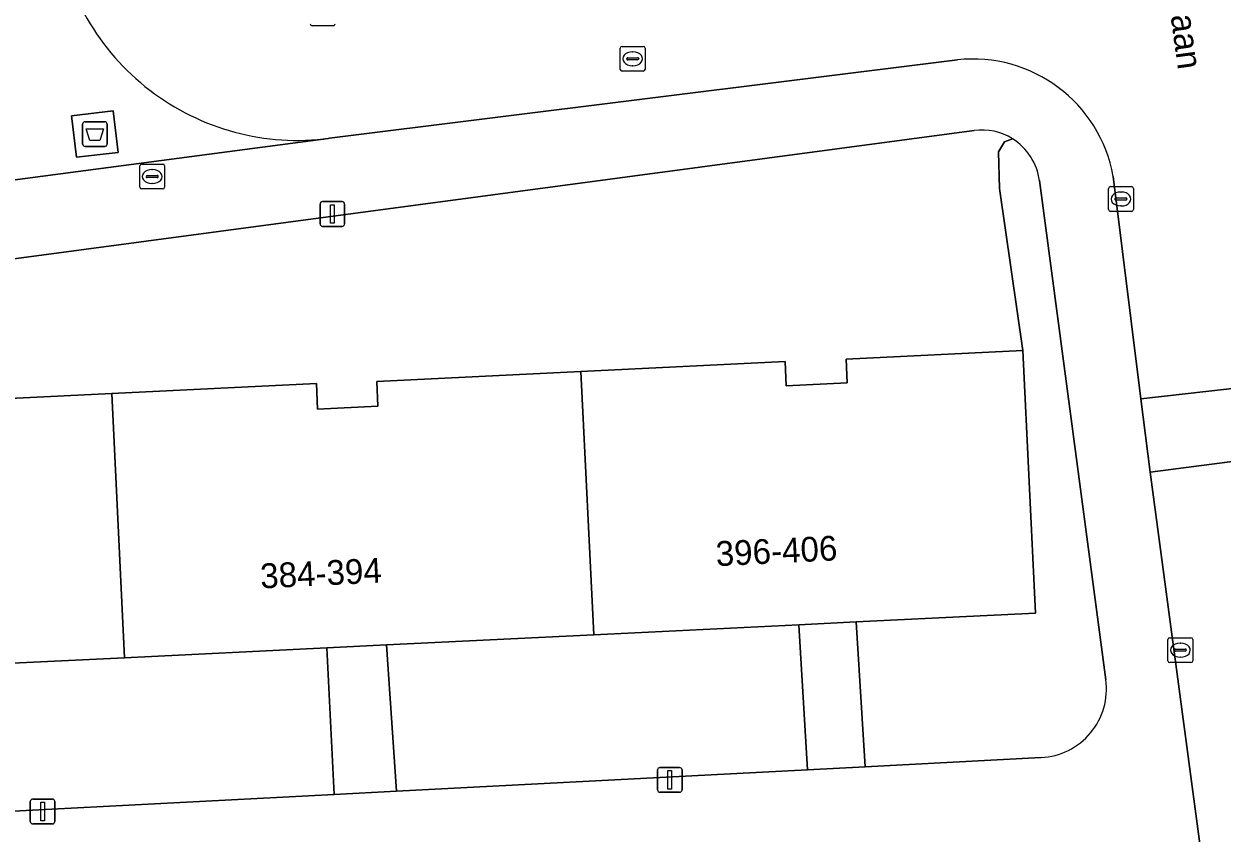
# Model space of a CAD drawing. Extents: x 161084 to 161928, y 385354 to 386522.
# Drawn here: x 161251.95 to 161300.26, y 385589.73 to 385622.36 of the extents above; entities that cross this region are included whole.
import ezdxf

# ---------------------------------------------------------------- set-up
doc = ezdxf.new("R2010")
doc.units = 0
for name, color, linetype in [('IMGEO_Afval_apart_plaats', 7, 'Continuous'), ('IMGEO_Groenvoorziening', 7, 'Continuous'), ('IMGEO_Kolk', 7, 'Continuous'), ('IMGEO_Lichtmast', 7, 'Continuous'), ('IMGEO_Openbare_ruimte_label', 7, 'Continuous'), ('IMGEO_Pand', 7, 'Continuous'), ('IMGEO_Pand_nummerreeks', 7, 'Continuous'), ('IMGEO_Rijbaan_lokaal_open', 7, 'Continuous'), ('IMGEO_Rioolput', 7, 'Continuous'), ('IMGEO_Voetpad_gesloten', 7, 'Continuous'), ('IMGEO_Voetpad_open', 7, 'Continuous')]:
    doc.layers.add(name, color=color, linetype=linetype)

msp = doc.modelspace()

# ---------------------------------------------------------------- linework, layer by layer
at = {"layer": 'IMGEO_Afval_apart_plaats'}
for p, q in [((161254.31, 385617.519), (161254.31, 385618.319)), ((161254.31, 385618.319), (161254.31, 385617.519)), ((161254.41, 385618.419), (161255.2, 385618.419)), ((161255.2, 385618.419), (161254.41, 385618.419)), ((161255.3, 385618.319), (161255.3, 385617.519)), ((161255.3, 385617.519), (161255.3, 385618.319)), ((161255.2, 385617.419), (161254.41, 385617.419)), ((161254.41, 385617.419), (161255.2, 385617.419))]:
    msp.add_line(p, q, dxfattribs=at)
msp.add_lwpolyline([(161254.453, 385618.133), (161255.157, 385618.133), (161255.008, 385617.663), (161254.602, 385617.663), (161254.453, 385618.133)], dxfattribs=at)
for centre, start, end in [((161254.41, 385618.319), 90, 180), ((161254.41, 385618.319), 90, 180), ((161255.2, 385618.319), 0, 90), ((161255.2, 385618.319), 360, 90), ((161254.41, 385617.519), 180, 270), ((161254.41, 385617.519), 180, 270), ((161255.2, 385617.519), 270, 0), ((161255.2, 385617.519), 270, 0)]:
    msp.add_arc(centre, 0.1, start, end, dxfattribs=at)
at = {"layer": 'IMGEO_Groenvoorziening'}
for points in [[(161291.808, 385617.728), (161291.482, 385617.612), (161291.245, 385617.205), (161291.29, 385615.725), (161292.224, 385609.197), (161292.742, 385598.599), (161285.501, 385598.245), (161285.864, 385592.405), (161292.965, 385592.775)], [(161295.577, 385595.915), (161292.898, 385616.045)]]:
    msp.add_lwpolyline(points, dxfattribs=at)
for points in [[(161283.194, 385598.132), (161274.922, 385597.728), (161266.567, 385597.319), (161266.965, 385591.42), (161283.542, 385592.284)], [(161264.154, 385597.202), (161256.004, 385596.803), (161247.523, 385596.388), (161247.884, 385590.425), (161264.459, 385591.289)]]:
    msp.add_lwpolyline(points, close=True, dxfattribs=at)
for centre, radius, start, end in [((161290.562, 385615.727), 2.357, 7.7572, 58.1013), ((161292.816, 385595.555), 2.784, 273.0591, 7.4304)]:
    msp.add_arc(centre, radius, start, end, dxfattribs=at)
at = {"layer": 'IMGEO_Kolk'}
for p, q in [((161264.414, 385622.286), (161263.562, 385622.286)), ((161295.682, 385614.876), (161295.682, 385615.728)), ((161295.757, 385615.802), (161296.609, 385615.802)), ((161296.17, 385615.582), (161296.195, 385615.582)), ((161296.683, 385615.728), (161296.683, 385614.876)), ((161295.941, 385615.296), (161295.941, 385615.308)), ((161296.379, 385615.259), (161295.981, 385615.259)), ((161295.984, 385615.345), (161296.382, 385615.345)), ((161296.193, 385615.022), (161296.168, 385615.022)), ((161296.425, 385615.308), (161296.425, 385615.296)), ((161296.609, 385614.802), (161295.757, 385614.802)), ((161298.077, 385596.681), (161298.077, 385597.533)), ((161298.152, 385597.607), (161299.004, 385597.607)), ((161299.078, 385597.533), (161299.078, 385596.681)), ((161298.336, 385597.101), (161298.336, 385597.113)), ((161298.774, 385597.064), (161298.376, 385597.064)), ((161298.379, 385597.15), (161298.777, 385597.15)), ((161298.565, 385597.387), (161298.59, 385597.387)), ((161298.82, 385597.113), (161298.82, 385597.101)), ((161299.004, 385596.607), (161298.152, 385596.607)), ((161298.588, 385596.827), (161298.563, 385596.827))]:
    msp.add_line(p, q, dxfattribs=at)
for points in [[(161264.414, 385622.286), (161263.562, 385622.286)], [(161295.682, 385614.876), (161295.682, 385615.728)], [(161295.757, 385615.802), (161296.609, 385615.802)], [(161296.683, 385615.728), (161296.683, 385614.876)], [(161296.609, 385614.802), (161295.757, 385614.802)], [(161298.077, 385596.681), (161298.077, 385597.533)], [(161298.152, 385597.607), (161299.004, 385597.607)], [(161299.078, 385597.533), (161299.078, 385596.681)], [(161299.004, 385596.607), (161298.152, 385596.607)]]:
    msp.add_lwpolyline(points, dxfattribs=at)
for centre, radius, start, end in [((161263.564, 385622.362), 0.0765, 181.552, 268.448), ((161263.564, 385622.362), 0.0765, 181.552, 268.448), ((161264.412, 385622.362), 0.0765, 271.552, 358.448), ((161264.412, 385622.362), 0.0765, 271.552, 358.448), ((161295.759, 385615.726), 0.0765, 91.552, 178.448), ((161295.759, 385615.726), 0.0765, 91.552, 178.448), ((161296.607, 385615.726), 0.0765, 1.552, 88.448), ((161296.607, 385615.726), 0.0765, 1.552, 88.448), ((161295.981, 385615.305), 0.0403, 85.8775, 175.7526), ((161295.978, 385615.295), 0.0366, 178.938, 274.7102), ((161296.382, 385615.302), 0.043, 264.8664, 352.4533), ((161296.386, 385615.307), 0.0386, 1.7309, 96.639), ((161295.759, 385614.878), 0.0765, 181.552, 268.448), ((161295.759, 385614.878), 0.0765, 181.552, 268.448), ((161296.607, 385614.878), 0.0765, 271.552, 358.448), ((161296.607, 385614.878), 0.0765, 271.552, 358.448), ((161298.154, 385597.531), 0.0765, 91.552, 178.448), ((161298.154, 385597.531), 0.0765, 91.552, 178.448), ((161299.002, 385597.531), 0.0765, 1.552, 88.448), ((161299.002, 385597.531), 0.0765, 1.552, 88.448), ((161298.376, 385597.11), 0.0403, 85.8775, 175.7526), ((161298.373, 385597.1), 0.0366, 178.938, 274.7102), ((161298.777, 385597.107), 0.043, 264.8664, 352.4533), ((161298.781, 385597.112), 0.0386, 1.7309, 96.639), ((161298.154, 385596.683), 0.0765, 181.552, 268.448), ((161298.154, 385596.683), 0.0765, 181.552, 268.448), ((161299.002, 385596.683), 0.0765, 271.552, 358.448), ((161299.002, 385596.683), 0.0765, 271.552, 358.448)]:
    msp.add_arc(centre, radius, start, end, dxfattribs=at)
for centre, major_axis, ratio, start_param, end_param in [((161296.169, 385615.302), (-0.387, 0.002), 0.722429, 4.712389, 7.853982), ((161296.194, 385615.302), (-0.39, 0.002), 0.717154, 1.570796, 4.712389), ((161298.564, 385597.107), (-0.387, 0.002), 0.722429, 4.712389, 7.853982), ((161298.589, 385597.107), (-0.39, 0.002), 0.717154, 1.570796, 4.712389)]:
    msp.add_ellipse(centre, major_axis=major_axis, ratio=ratio, start_param=start_param, end_param=end_param, dxfattribs=at)
at = {"layer": 'IMGEO_Lichtmast'}
for p, q in [((161263.887, 385614.297), (161263.887, 385615.097)), ((161263.887, 385615.097), (161263.887, 385614.297)), ((161263.987, 385615.197), (161264.777, 385615.197)), ((161264.777, 385615.197), (161263.987, 385615.197)), ((161264.877, 385615.097), (161264.877, 385614.297)), ((161264.877, 385614.297), (161264.877, 385615.097)), ((161264.777, 385614.197), (161263.987, 385614.197)), ((161263.987, 385614.197), (161264.777, 385614.197)), ((161277.493, 385591.476), (161277.493, 385592.276)), ((161277.493, 385592.276), (161277.493, 385591.476)), ((161277.593, 385592.376), (161278.383, 385592.376)), ((161278.383, 385592.376), (161277.593, 385592.376)), ((161278.483, 385592.276), (161278.483, 385591.476)), ((161278.483, 385591.476), (161278.483, 385592.276)), ((161278.383, 385591.376), (161277.593, 385591.376)), ((161277.593, 385591.376), (161278.383, 385591.376)), ((161252.201, 385590.202), (161252.201, 385591.002)), ((161252.201, 385591.002), (161252.201, 385590.202)), ((161252.301, 385591.102), (161253.091, 385591.102)), ((161253.091, 385591.102), (161252.301, 385591.102)), ((161253.191, 385591.002), (161253.191, 385590.202)), ((161253.191, 385590.202), (161253.191, 385591.002)), ((161253.091, 385590.102), (161252.301, 385590.102)), ((161252.301, 385590.102), (161253.091, 385590.102))]:
    msp.add_line(p, q, dxfattribs=at)
for points in [[(161264.307, 385615.072), (161264.457, 385615.072), (161264.457, 385614.322), (161264.307, 385614.322), (161264.307, 385615.072)], [(161277.913, 385592.251), (161278.063, 385592.251), (161278.063, 385591.501), (161277.913, 385591.501), (161277.913, 385592.251)], [(161252.621, 385590.977), (161252.771, 385590.977), (161252.771, 385590.227), (161252.621, 385590.227), (161252.621, 385590.977)]]:
    msp.add_lwpolyline(points, dxfattribs=at)
for centre, start, end in [((161263.987, 385615.097), 90, 180), ((161263.987, 385615.097), 90, 180), ((161264.777, 385615.097), 0, 90), ((161264.777, 385615.097), 360, 90), ((161263.987, 385614.297), 180, 270), ((161263.987, 385614.297), 180, 270), ((161264.777, 385614.297), 270, 0), ((161264.777, 385614.297), 270, 0), ((161277.593, 385592.276), 90, 180), ((161277.593, 385592.276), 90, 180), ((161278.383, 385592.276), 0, 90), ((161278.383, 385592.276), 360, 90), ((161277.593, 385591.476), 180, 270), ((161277.593, 385591.476), 180, 270), ((161278.383, 385591.476), 270, 0), ((161278.383, 385591.476), 270, 0), ((161252.301, 385591.002), 90, 180), ((161252.301, 385591.002), 90, 180), ((161253.091, 385591.002), 0, 90), ((161253.091, 385591.002), 360, 90), ((161252.301, 385590.202), 180, 270), ((161252.301, 385590.202), 180, 270), ((161253.091, 385590.202), 270, 0), ((161253.091, 385590.202), 270, 0)]:
    msp.add_arc(centre, 0.1, start, end, dxfattribs=at)
at = {"layer": 'IMGEO_Pand'}
for points in [[(161292.224, 385609.197), (161285.098, 385608.848), (161285.145, 385607.885), (161282.685, 385607.765), (161282.637, 385608.746), (161274.403, 385608.344), (161274.922, 385597.728), (161283.194, 385598.132), (161285.501, 385598.245), (161292.742, 385598.599)], [(161274.403, 385608.344), (161266.168, 385607.941), (161266.217, 385606.949), (161263.787, 385606.831), (161263.737, 385607.858), (161255.483, 385607.454), (161256.004, 385596.803), (161264.154, 385597.202), (161266.567, 385597.319), (161274.922, 385597.728)], [(161255.483, 385607.454), (161247.23, 385607.051), (161247.282, 385605.995), (161244.811, 385605.875), (161244.763, 385606.849), (161237.665, 385606.502), (161238.182, 385595.931), (161245.189, 385596.274), (161247.523, 385596.388), (161256.004, 385596.803)]]:
    msp.add_lwpolyline(points, close=True, dxfattribs=at)
at = {"layer": 'IMGEO_Rijbaan_lokaal_open'}
for points in [[(161295.866, 385616.21), (161296.979, 385607.239), (161304.013, 385608.041), (161303.356, 385613.053), (161302.494, 385619.451), (161300.404, 385635.389)], [(161264.262, 385617.749), (161289.584, 385620.911)], [(161304.409, 385605.205), (161297.363, 385604.284), (161300.866, 385578.03)]]:
    msp.add_lwpolyline(points, dxfattribs=at)
msp.add_lwpolyline([(161304.013, 385608.041), (161296.979, 385607.239), (161297.363, 385604.284), (161304.409, 385605.205)], close=True, dxfattribs=at)
for centre, radius, start, end in [((161262.983, 385627.462), 9.797, 187.4611, 277.501), ((161290.214, 385615.205), 5.741, 10.0835, 96.2994)]:
    msp.add_arc(centre, radius, start, end, dxfattribs=at)
at = {"layer": 'IMGEO_Rioolput'}
for p, q in [((161275.991, 385620.53), (161275.991, 385621.382)), ((161276.066, 385621.456), (161276.918, 385621.456)), ((161276.479, 385621.236), (161276.504, 385621.236)), ((161276.992, 385621.382), (161276.992, 385620.53)), ((161276.25, 385620.95), (161276.25, 385620.962)), ((161276.688, 385620.913), (161276.29, 385620.913)), ((161276.293, 385620.999), (161276.691, 385620.999)), ((161276.734, 385620.962), (161276.734, 385620.95)), ((161276.918, 385620.456), (161276.066, 385620.456)), ((161276.502, 385620.676), (161276.477, 385620.676)), ((161256.615, 385615.782), (161256.615, 385616.634)), ((161256.69, 385616.708), (161257.542, 385616.708)), ((161257.103, 385616.488), (161257.128, 385616.488)), ((161257.616, 385616.634), (161257.616, 385615.782)), ((161256.874, 385616.202), (161256.874, 385616.214)), ((161257.312, 385616.165), (161256.914, 385616.165)), ((161256.917, 385616.251), (161257.315, 385616.251)), ((161257.126, 385615.928), (161257.101, 385615.928)), ((161257.358, 385616.214), (161257.358, 385616.202)), ((161257.542, 385615.708), (161256.69, 385615.708))]:
    msp.add_line(p, q, dxfattribs=at)
for points in [[(161275.991, 385620.53), (161275.991, 385621.382)], [(161276.066, 385621.456), (161276.918, 385621.456)], [(161276.992, 385621.382), (161276.992, 385620.53)], [(161276.918, 385620.456), (161276.066, 385620.456)], [(161256.615, 385615.782), (161256.615, 385616.634)], [(161256.69, 385616.708), (161257.542, 385616.708)], [(161257.616, 385616.634), (161257.616, 385615.782)], [(161257.542, 385615.708), (161256.69, 385615.708)]]:
    msp.add_lwpolyline(points, dxfattribs=at)
for centre, radius, start, end in [((161276.068, 385621.38), 0.0765, 91.552, 178.448), ((161276.068, 385621.38), 0.0765, 91.552, 178.448), ((161276.916, 385621.38), 0.0765, 1.552, 88.448), ((161276.916, 385621.38), 0.0765, 1.552, 88.448), ((161276.29, 385620.959), 0.0403, 85.8775, 175.7526), ((161276.287, 385620.949), 0.0366, 178.938, 274.7102), ((161276.691, 385620.956), 0.043, 264.8664, 352.4533), ((161276.695, 385620.961), 0.0386, 1.7309, 96.639), ((161276.068, 385620.532), 0.0765, 181.552, 268.448), ((161276.068, 385620.532), 0.0765, 181.552, 268.448), ((161276.916, 385620.532), 0.0765, 271.552, 358.448), ((161276.916, 385620.532), 0.0765, 271.552, 358.448), ((161256.692, 385616.632), 0.0765, 91.552, 178.448), ((161256.692, 385616.632), 0.0765, 91.552, 178.448), ((161257.54, 385616.632), 0.0765, 1.552, 88.448), ((161257.54, 385616.632), 0.0765, 1.552, 88.448), ((161256.914, 385616.211), 0.0403, 85.8775, 175.7526), ((161256.911, 385616.201), 0.0366, 178.938, 274.7102), ((161257.315, 385616.208), 0.043, 264.8664, 352.4533), ((161257.319, 385616.213), 0.0386, 1.7309, 96.639), ((161256.692, 385615.784), 0.0765, 181.552, 268.448), ((161256.692, 385615.784), 0.0765, 181.552, 268.448), ((161257.54, 385615.784), 0.0765, 271.552, 358.448), ((161257.54, 385615.784), 0.0765, 271.552, 358.448)]:
    msp.add_arc(centre, radius, start, end, dxfattribs=at)
for centre, major_axis, ratio, start_param, end_param in [((161276.478, 385620.956), (-0.387, 0.002), 0.722429, 4.712389, 7.853982), ((161276.503, 385620.956), (-0.39, 0.002), 0.717154, 1.570796, 4.712389), ((161257.102, 385616.208), (-0.387, 0.002), 0.722429, 4.712389, 7.853982), ((161257.127, 385616.208), (-0.39, 0.002), 0.717154, 1.570796, 4.712389)]:
    msp.add_ellipse(centre, major_axis=major_axis, ratio=ratio, start_param=start_param, end_param=end_param, dxfattribs=at)
at = {"layer": 'IMGEO_Voetpad_gesloten'}
msp.add_lwpolyline([(161255.549, 385618.857), (161253.865, 385618.66), (161254.061, 385616.982), (161255.745, 385617.179)], close=True, dxfattribs=at)
at = {"layer": 'IMGEO_Voetpad_open'}
for points in [[(161289.584, 385620.911), (161264.262, 385617.749), (161264.207, 385617.737), (161249.336, 385615.772), (161233.307, 385613.716)], [(161233.812, 385610.521), (161237.445, 385611.004), (161290.257, 385618.065)], [(161290.257, 385618.065), (161237.445, 385611.004), (161237.665, 385606.502), (161244.763, 385606.849), (161244.811, 385605.875), (161247.282, 385605.995), (161247.23, 385607.051), (161255.483, 385607.454), (161263.737, 385607.858), (161263.787, 385606.831), (161266.217, 385606.949), (161266.168, 385607.941), (161274.403, 385608.344), (161282.637, 385608.746), (161282.685, 385607.765), (161285.145, 385607.885), (161285.098, 385608.848), (161292.224, 385609.197)], [(161249.336, 385615.772), (161264.207, 385617.737), (161264.262, 385617.749)], [(161292.224, 385609.197), (161291.29, 385615.725), (161291.245, 385617.205), (161291.482, 385617.612), (161291.808, 385617.728)], [(161292.898, 385616.045), (161295.577, 385595.915)], [(161297.363, 385604.284), (161296.979, 385607.239), (161295.866, 385616.21)], [(161300.866, 385578.03), (161297.363, 385604.284)], [(161292.965, 385592.775), (161285.864, 385592.405), (161283.542, 385592.284), (161266.965, 385591.42), (161264.459, 385591.289), (161247.884, 385590.425), (161245.524, 385590.302), (161236.219, 385589.817)]]:
    msp.add_lwpolyline(points, dxfattribs=at)
for points in [[(161255.549, 385618.857), (161255.745, 385617.179), (161254.061, 385616.982), (161253.865, 385618.66)], [(161285.501, 385598.245), (161283.194, 385598.132), (161283.542, 385592.284), (161285.864, 385592.405)], [(161266.567, 385597.319), (161264.154, 385597.202), (161264.459, 385591.289), (161266.965, 385591.42)]]:
    msp.add_lwpolyline(points, close=True, dxfattribs=at)
for centre, radius, start, end in [((161262.983, 385627.462), 9.797, 187.4611, 277.501), ((161290.214, 385615.205), 5.741, 10.0835, 96.2994), ((161290.562, 385615.729), 2.356, 58.0545, 97.4282), ((161290.562, 385615.729), 2.356, 58.0545, 97.4282), ((161290.562, 385615.727), 2.357, 7.7572, 58.1013), ((161292.816, 385595.555), 2.784, 273.0591, 7.4304)]:
    msp.add_arc(centre, radius, start, end, dxfattribs=at)

# ---------------------------------------------------------------- texts
at = {"layer": 'IMGEO_Openbare_ruimte_label'}
msp.add_text('Generaal van der Duynlaan', height=1, rotation=277.7574, dxfattribs=at).set_placement((161296.278, 385636.689))
at = {"layer": 'IMGEO_Pand_nummerreeks'}
for s, p in [('396-406', (161279.864, 385600.492)), ('384-394', (161261.495, 385599.594))]:
    msp.add_text(s, height=1, rotation=2.8018, dxfattribs=at).set_placement(p)

doc.saveas('drawing.dxf')
